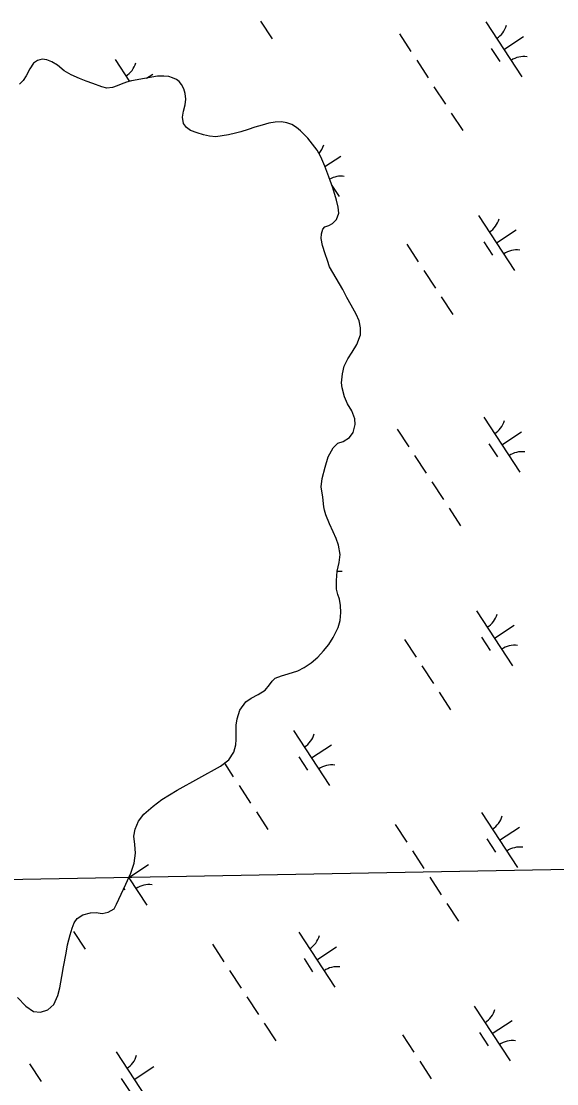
# Model space of a CAD drawing. Extents: x 3945642 to 3966284, y 206476 to 228921.
# Drawn here: x 3957652 to 3958060, y 212185 to 212994 of the extents above; entities that cross this region are included whole.
import ezdxf

# ---------------------------------------------------------------- set-up
doc = ezdxf.new("R2010")
doc.units = 0
doc.layers.add('V-GRID-MAJR', color=7, linetype='Continuous')
doc.layers.add('V-WETL-SWMP', color=7, linetype='Continuous')

msp = doc.modelspace()

# ---------------------------------------------------------------- linework, layer by layer
at = {"layer": 'V-GRID-MAJR'}
msp.add_spline([(3955200.44, 212295.57), (3957056.9, 212329.82), (3962380.88, 212428.56), (3963931.2, 212457.45)], degree=3, dxfattribs=at)
at = {"layer": 'V-WETL-SWMP'}
for p, q in [((3957834.23, 212994.24), (3957843, 212980.86)), ((3958005.69, 212993.69), (3958033.09, 212951.87)), ((3957939.9, 212984.57), (3957948.67, 212971.18)), ((3958019.39, 212972.78), (3958034.45, 212982.64)), ((3958009.65, 212973.57), (3958016.23, 212963.53)), ((3957658.55, 212957.95), (3957655.71, 212952.65)), ((3957661.34, 212962.31), (3957658.55, 212957.95)), ((3957664.31, 212964.45), (3957661.34, 212962.31)), ((3957667.89, 212965.24), (3957664.31, 212964.45)), ((3957671.56, 212964.81), (3957667.89, 212965.24)), ((3957675.39, 212963.45), (3957671.56, 212964.81)), ((3957679.68, 212960.8), (3957675.39, 212963.45)), ((3957684.72, 212956.59), (3957679.68, 212960.8)), ((3957723.48, 212965.08), (3957734.39, 212948.43)), ((3957953.05, 212964.49), (3957961.82, 212951.11)), ((3957655.71, 212952.65), (3957653.48, 212949.16)), ((3957689.95, 212953.32), (3957684.72, 212956.59)), ((3957696.39, 212950.58), (3957689.95, 212953.32)), ((3957701.53, 212948.67), (3957696.39, 212950.58)), ((3957755.81, 212952.31), (3957736, 212948.77)), ((3957747.28, 212950.79), (3957752.24, 212954.03)), ((3957760.48, 212952.41), (3957755.81, 212952.31)), ((3957764.29, 212952.05), (3957760.48, 212952.41)), ((3957767.11, 212951.24), (3957764.29, 212952.05)), ((3957770.15, 212949.94), (3957767.11, 212951.24)), ((3957772.12, 212948.4), (3957770.15, 212949.94)), ((3957653.48, 212949.16), (3957650.59, 212946.38)), ((3957706.52, 212946.82), (3957701.53, 212948.67)), ((3957713.25, 212944.3), (3957706.52, 212946.82)), ((3957717.07, 212943.37), (3957713.25, 212944.3)), ((3957721.58, 212943.89), (3957717.07, 212943.37)), ((3957725.08, 212945.03), (3957721.58, 212943.89)), ((3957728.07, 212946.39), (3957725.08, 212945.03)), ((3957732.2, 212947.97), (3957728.07, 212946.39)), ((3957736, 212948.77), (3957732.2, 212947.97)), ((3957774.11, 212945.99), (3957772.12, 212948.4)), ((3957775.9, 212942.65), (3957774.11, 212945.99)), ((3957776.75, 212939.3), (3957775.9, 212942.65)), ((3957966.2, 212944.42), (3957974.97, 212931.03)), ((3957776.71, 212930.61), (3957777.34, 212935)), ((3957777.34, 212935), (3957776.75, 212939.3)), ((3957774.73, 212921.23), (3957775.51, 212925.7)), ((3957775.51, 212925.7), (3957776.71, 212930.61)), ((3957775.62, 212916.44), (3957774.73, 212921.23)), ((3957845.32, 212917.45), (3957840.53, 212916.56)), ((3957850.2, 212917.54), (3957845.32, 212917.45)), ((3957854.31, 212916.9), (3957850.2, 212917.54)), ((3957858.07, 212915.54), (3957854.31, 212916.9)), ((3957979.36, 212924.34), (3957988.12, 212910.96)), ((3957777.91, 212913.33), (3957775.62, 212916.44)), ((3957780.96, 212911.09), (3957777.91, 212913.33)), ((3957786.03, 212909.18), (3957780.96, 212911.09)), ((3957790.65, 212907.83), (3957786.03, 212909.18)), ((3957815.19, 212908.96), (3957809.83, 212907.7)), ((3957819.11, 212910.11), (3957815.19, 212908.96)), ((3957824.68, 212911.87), (3957819.11, 212910.11)), ((3957829.89, 212913.55), (3957824.68, 212911.87)), ((3957835.31, 212915.17), (3957829.89, 212913.55)), ((3957840.53, 212916.56), (3957835.31, 212915.17)), ((3957861.56, 212913.31), (3957858.07, 212915.54)), ((3957864.55, 212910.71), (3957861.56, 212913.31)), ((3957870.19, 212905.22), (3957864.55, 212910.71)), ((3957795.27, 212906.7), (3957790.65, 212907.83)), ((3957800.23, 212906.22), (3957795.27, 212906.7)), ((3957805.03, 212906.89), (3957800.23, 212906.22)), ((3957809.83, 212907.7), (3957805.03, 212906.89)), ((3957877.41, 212895.96), (3957870.19, 212905.22)), ((3957880.02, 212890.91), (3957877.41, 212895.96)), ((3957883.1, 212883.86), (3957880.02, 212890.91)), ((3957883.21, 212883.57), (3957895.31, 212891.49)), ((3957886.13, 212875.74), (3957883.1, 212883.86)), ((3957889.1, 212867.25), (3957886.13, 212875.74)), ((3957888.45, 212869.13), (3957893.96, 212860.72)), ((3957891.94, 212857.97), (3957889.1, 212867.25)), ((3957893.34, 212852.68), (3957891.94, 212857.97)), ((3957893.71, 212848.1), (3957893.34, 212852.68)), ((3957891.94, 212843.25), (3957893.71, 212848.1)), ((3958000.14, 212846.31), (3958027.54, 212804.49)), ((3957880.67, 212832.33), (3957881.6, 212836.01)), ((3957881.6, 212836.01), (3957883.14, 212837.76)), ((3957883.14, 212837.76), (3957886.07, 212838.76)), ((3957886.07, 212838.76), (3957888.98, 212840.25)), ((3957888.98, 212840.25), (3957891.94, 212843.25)), ((3957880.38, 212828.66), (3957880.67, 212832.33)), ((3957881.27, 212823.44), (3957880.38, 212828.66)), ((3958013.84, 212825.4), (3958028.9, 212835.27)), ((3957883.26, 212817.02), (3957881.27, 212823.44)), ((3957945.45, 212824.48), (3957954.22, 212811.09)), ((3958004.1, 212826.19), (3958010.68, 212816.15)), ((3957885.16, 212811.96), (3957883.26, 212817.02)), ((3957886.69, 212807.32), (3957885.16, 212811.96)), ((3957896.72, 212789.92), (3957886.69, 212807.32)), ((3957958.6, 212804.4), (3957967.37, 212791.02)), ((3957899.78, 212783.95), (3957896.72, 212789.92)), ((3957903.2, 212777.98), (3957899.78, 212783.95)), ((3957971.75, 212784.32), (3957980.52, 212770.94)), ((3957907.07, 212771.1), (3957903.2, 212777.98)), ((3957909.18, 212766.11), (3957907.07, 212771.1)), ((3957910.36, 212760.68), (3957909.18, 212766.11)), ((3957907.59, 212747.99), (3957910.18, 212755.29)), ((3957910.18, 212755.29), (3957910.36, 212760.68)), ((3957903.9, 212742.1), (3957907.59, 212747.99)), ((3957900.63, 212737.08), (3957903.9, 212742.1)), ((3957896.47, 212725.79), (3957897.87, 212731.42)), ((3957897.87, 212731.42), (3957900.63, 212737.08)), ((3957895.89, 212718.75), (3957896.47, 212725.79)), ((3957896.39, 212715.17), (3957895.89, 212718.75)), ((3957898.18, 212708.16), (3957896.39, 212715.17)), ((3957900.5, 212702.97), (3957898.18, 212708.16)), ((3957903.56, 212697.57), (3957900.5, 212702.97)), ((3957905.9, 212691.51), (3957903.56, 212697.57)), ((3957906.2, 212686.99), (3957905.9, 212691.51)), ((3958004.08, 212692.62), (3958031.48, 212650.8)), ((3957904.6, 212681.08), (3957906.2, 212686.99)), ((3957938.28, 212683.5), (3957947.05, 212670.11)), ((3957893.12, 212672.81), (3957897.05, 212674.25)), ((3957897.05, 212674.25), (3957901.87, 212677.29)), ((3957901.87, 212677.29), (3957904.6, 212681.08)), ((3958017.78, 212671.71), (3958032.83, 212681.57)), ((3957885.71, 212662.61), (3957889.46, 212669.36)), ((3957889.46, 212669.36), (3957893.12, 212672.81)), ((3958008.03, 212672.5), (3958014.61, 212662.46)), ((3957883.36, 212654.59), (3957885.71, 212662.61)), ((3957951.43, 212663.42), (3957960.2, 212650.04)), ((3957881.16, 212646.01), (3957883.36, 212654.59)), ((3957880.28, 212639.6), (3957881.16, 212646.01)), ((3957964.59, 212643.34), (3957973.35, 212629.96)), ((3957881.72, 212631.87), (3957880.28, 212639.6)), ((3957882.3, 212624.42), (3957881.72, 212631.87)), ((3957882.85, 212621.98), (3957882.3, 212624.42)), ((3957883.92, 212618.41), (3957882.85, 212621.98)), ((3957886.64, 212611.58), (3957883.92, 212618.41)), ((3957977.74, 212623.27), (3957986.51, 212609.89)), ((3957889.42, 212605.31), (3957886.64, 212611.58)), ((3957891.74, 212600.4), (3957889.42, 212605.31)), ((3957893.57, 212595.27), (3957891.74, 212600.4)), ((3957894.71, 212588.11), (3957893.57, 212595.27)), ((3957894.04, 212582.06), (3957894.71, 212588.11)), ((3957892.52, 212575.29), (3957894.04, 212582.06)), ((3957892.01, 212568.31), (3957892.52, 212575.29)), ((3957892.07, 212561.63), (3957892.01, 212568.31)), ((3957892.94, 212557.63), (3957892.07, 212561.63)), ((3957894.23, 212554.21), (3957892.94, 212557.63)), ((3957895.11, 212549.34), (3957894.23, 212554.21)), ((3957895.43, 212543.96), (3957895.11, 212549.34)), ((3957998.52, 212545.24), (3958025.92, 212503.42)), ((3957893.29, 212532.43), (3957894.69, 212537.77)), ((3957894.69, 212537.77), (3957895.43, 212543.96)), ((3957889.56, 212524.96), (3957893.29, 212532.43)), ((3958012.22, 212524.33), (3958027.28, 212534.19)), ((3957886.08, 212519.44), (3957889.56, 212524.96)), ((3957943.83, 212523.41), (3957952.6, 212510.02)), ((3958002.48, 212525.12), (3958009.06, 212515.08)), ((3957877.79, 212510.01), (3957882.22, 212514.62)), ((3957882.22, 212514.62), (3957886.08, 212519.44)), ((3957867.39, 212501.98), (3957872.77, 212505.68)), ((3957872.77, 212505.68), (3957877.79, 212510.01)), ((3957850.14, 212495.75), (3957855.14, 212497.15)), ((3957855.14, 212497.15), (3957862.56, 212499.52)), ((3957862.56, 212499.52), (3957867.39, 212501.98)), ((3957956.98, 212503.33), (3957965.75, 212489.95)), ((3957837.71, 212484.81), (3957841.08, 212488.76)), ((3957841.08, 212488.76), (3957843.11, 212491.67)), ((3957843.11, 212491.67), (3957845.43, 212493.94)), ((3957845.43, 212493.94), (3957850.14, 212495.75)), ((3957827.14, 212478.57), (3957832.46, 212481.41)), ((3957832.46, 212481.41), (3957837.71, 212484.81)), ((3957970.13, 212483.25), (3957978.9, 212469.87)), ((3957818.41, 212469.5), (3957823.09, 212475.98)), ((3957823.09, 212475.98), (3957827.14, 212478.57)), ((3957816.46, 212462.86), (3957818.41, 212469.5)), ((3957815.65, 212452.79), (3957815.69, 212458.03)), ((3957815.69, 212458.03), (3957816.46, 212462.86)), ((3957815.68, 212447.33), (3957815.65, 212452.79)), ((3957859.38, 212454.09), (3957886.78, 212412.27)), ((3957813.87, 212437.53), (3957815.26, 212443.16)), ((3957815.26, 212443.16), (3957815.68, 212447.33)), ((3957873.08, 212433.18), (3957888.14, 212443.04)), ((3957803.81, 212426.85), (3957810.1, 212431.71)), ((3957810.1, 212431.71), (3957813.87, 212437.53)), ((3957863.34, 212433.97), (3957869.92, 212423.93)), ((3957770.78, 212408.54), (3957803.81, 212426.85)), ((3957806.75, 212429.12), (3957813.46, 212418.87)), ((3957759, 212401.41), (3957770.78, 212408.54)), ((3957817.84, 212412.18), (3957826.61, 212398.79)), ((3957752.35, 212396.33), (3957759, 212401.41)), ((3957745.43, 212390.3), (3957752.35, 212396.33)), ((3957831, 212392.1), (3957839.76, 212378.72)), ((3958002.46, 212391.55), (3958029.86, 212349.73)), ((3957738.69, 212378.83), (3957741.29, 212385.12)), ((3957741.29, 212385.12), (3957745.43, 212390.3)), ((3957737.79, 212373.5), (3957738.69, 212378.83)), ((3957936.66, 212382.43), (3957945.43, 212369.04)), ((3958016.16, 212370.64), (3958031.21, 212380.5)), ((3957738.56, 212367.19), (3957737.79, 212373.5)), ((3957738.9, 212360.59), (3957738.56, 212367.19)), ((3958006.42, 212371.43), (3958012.99, 212361.39)), ((3957737.97, 212352.89), (3957738.9, 212360.59)), ((3957949.82, 212362.35), (3957958.58, 212348.97)), ((3957734.03, 212342.09), (3957749, 212351.89)), ((3957735.54, 212345.3), (3957737.97, 212352.89)), ((3957731.61, 212336.9), (3957735.54, 212345.3)), ((3957728.02, 212329.5), (3957731.61, 212336.9)), ((3957733.98, 212341.97), (3957747.65, 212321.12)), ((3957962.97, 212342.27), (3957971.74, 212328.89)), ((3957724.65, 212321.75), (3957728.02, 212329.5)), ((3957730.11, 212333.81), (3957730.78, 212332.78)), ((3957718.31, 212315.6), (3957722.71, 212318.2)), ((3957722.71, 212318.2), (3957724.65, 212321.75)), ((3957976.12, 212322.2), (3957984.89, 212308.82)), ((3957692.4, 212307.69), (3957694.49, 212310.9)), ((3957694.49, 212310.9), (3957698.89, 212313.71)), ((3957698.89, 212313.71), (3957704.75, 212315.26)), ((3957704.75, 212315.26), (3957709.05, 212315.42)), ((3957709.05, 212315.42), (3957713.66, 212314.79)), ((3957713.66, 212314.79), (3957718.31, 212315.6)), ((3957689.14, 212298.37), (3957690.69, 212303.5)), ((3957690.69, 212303.5), (3957692.4, 212307.69)), ((3957687.34, 212290.94), (3957689.14, 212298.37)), ((3957691.86, 212300.95), (3957700.62, 212287.57)), ((3957863.32, 212300.4), (3957890.72, 212258.57)), ((3957686.25, 212284.45), (3957687.34, 212290.94)), ((3957797.53, 212291.27), (3957806.29, 212277.89)), ((3957877.02, 212279.49), (3957892.08, 212289.35)), ((3957684.3, 212274.07), (3957686.25, 212284.45)), ((3957867.28, 212280.28), (3957873.85, 212270.24)), ((3957683.01, 212266.58), (3957684.3, 212274.07)), ((3957810.68, 212271.2), (3957819.45, 212257.81)), ((3957681.38, 212258.08), (3957683.01, 212266.58)), ((3957679.99, 212252.3), (3957681.38, 212258.08)), ((3957649.07, 212250.69), (3957655.44, 212244.21)), ((3957672.16, 212241.24), (3957676.75, 212245.35)), ((3957676.75, 212245.35), (3957679.99, 212252.3)), ((3957823.83, 212251.12), (3957832.6, 212237.74)), ((3957655.44, 212244.21), (3957661.27, 212240.09)), ((3957661.27, 212240.09), (3957666.74, 212239.41)), ((3957666.74, 212239.41), (3957672.16, 212241.24)), ((3957996.9, 212244.17), (3958024.3, 212202.35)), ((3957836.98, 212231.05), (3957845.75, 212217.66)), ((3958010.6, 212223.26), (3958025.66, 212233.12)), ((3957942.21, 212222.33), (3957950.98, 212208.95)), ((3958000.86, 212224.05), (3958007.44, 212214.01)), ((3957724.18, 212209.25), (3957751.58, 212167.42)), ((3957658.39, 212200.12), (3957667.15, 212186.74)), ((3957737.88, 212188.34), (3957752.94, 212198.2)), ((3957955.36, 212202.26), (3957964.13, 212188.88)), ((3957728.14, 212189.13), (3957734.71, 212179.09))]:
    msp.add_line(p, q, dxfattribs=at)
for centre, start, end in [((3958004.46, 212996.01), 302.45745, 344.00111), ((3958034.73, 212949.8), 82.45745, 124.00111), ((3957722.24, 212967.4), 302.45745, 344.00111), ((3957865.32, 212904.86), 319.51809, 344.00111), ((3957895.59, 212858.65), 82.45745, 120.02444), ((3957998.9, 212848.64), 302.45745, 344.00111), ((3958029.18, 212802.43), 82.45745, 124.00111), ((3958002.84, 212694.94), 302.45745, 344.00111), ((3958033.11, 212648.73), 82.45745, 124.00111), ((3957893.97, 212557.58), 82.45745, 94.75035), ((3957997.29, 212547.57), 302.45745, 344.00111), ((3958027.56, 212501.36), 82.45745, 124.00111), ((3957858.15, 212456.41), 302.45745, 344.00111), ((3957888.42, 212410.2), 82.45745, 124.00111), ((3958001.22, 212393.87), 302.45745, 344.00111), ((3958031.49, 212347.66), 82.45745, 124.00111), ((3957749.28, 212319.05), 82.45745, 124.00111), ((3957862.08, 212302.72), 302.45745, 344.00111), ((3957892.35, 212256.51), 82.45745, 124.00111), ((3957995.67, 212246.5), 302.45745, 344.00111), ((3958025.94, 212200.29), 82.45745, 124.00111), ((3957722.94, 212211.57), 302.45745, 344.00111)]:
    msp.add_arc(centre, 17.62, start, end, dxfattribs=at)

doc.saveas('drawing.dxf')
